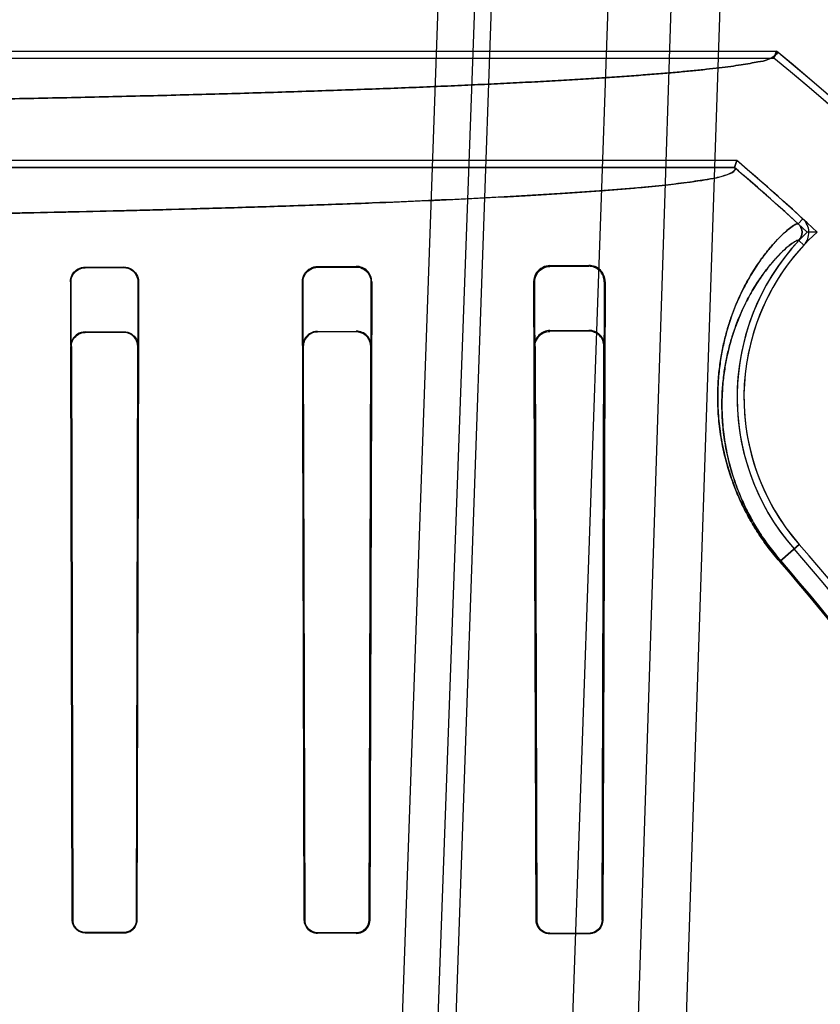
# Model space of a CAD drawing. Header units: millimetres. Extents: x 0 to 297, y 0 to 210.
# Tile 265 of 499: x 58.66 to 58.804, y 160.166 to 160.344. Entities that reach past the tile are written whole.
import ezdxf

# ---------------------------------------------------------------- set-up
doc = ezdxf.new("R2010")
doc.units = ezdxf.units.MM
doc.header["$LTSCALE"] = 16.335
doc.layers.get('0').update_dxf_attribs({"linetype": 'CONTINUOUS'})
for name, color, linetype in [('AXES_REF', 7, 'CONTINUOUS'), ('INTFCLR_1', 7, 'CONTINUOUS'), ('INTFCLR_144815', 7, 'CONTINUOUS'), ('INTFCLR_72935', 7, 'CONTINUOUS')]:
    doc.layers.add(name, color=color, linetype=linetype)

msp = doc.modelspace()

# ---------------------------------------------------------------- linework, layer by layer
at = {"color": 7, "linetype": 'Continuous'}
for radius in [6.787079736, 6.7865, 6.743039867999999]:
    msp.add_circle((57.4637306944, 154.7114647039), radius, dxfattribs=at)
msp.add_arc((57.4637306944, 154.7114647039), 6.72, 278.2771290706, 261.7228709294, dxfattribs=at)
at = {"layer": 'AXES_REF', "color": 9, "linetype": 'Continuous'}
msp.add_circle((57.4637306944, 154.7114647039), 6.191158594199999, dxfattribs=at)
at = {"layer": 'INTFCLR_1', "color": 6, "linetype": 'Continuous'}
for p, q in [((58.6178016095, 160.3379370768), (58.7963382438, 160.3379370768)), ((58.6479491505, 160.3367027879), (58.7958966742, 160.3367027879)), ((58.7958966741, 160.3367027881), (58.7963382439, 160.3379370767)), ((58.788738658, 160.3169242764), (58.2671141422, 160.3169242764)), ((58.7891923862, 160.3181585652), (58.6479491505, 160.3181585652)), ((58.7891923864, 160.3181585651), (58.788738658, 160.3169242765)), ((58.6714264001, 160.2989105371), (58.6784264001, 160.2989256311)), ((58.7134264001, 160.2990178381), (58.7204264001, 160.2990402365)), ((58.7134264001, 160.2988852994), (58.7204264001, 160.2989041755)), ((58.7554264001, 160.2991805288), (58.7624264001, 160.2992163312)), ((58.7554264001, 160.2990178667), (58.7624264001, 160.2990453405)), ((58.6714264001, 160.2987927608), (58.6784264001, 160.2988059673)), ((58.6687844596, 160.2962522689), (58.6690996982, 160.1808507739)), ((58.6691864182, 160.1808507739), (58.668899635, 160.2962522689)), ((58.6809756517, 160.2962522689), (58.6806828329, 160.1808507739)), ((58.6810944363, 160.2962522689), (58.68077105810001, 160.1808507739)), ((58.7110268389, 160.1808507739), (58.710682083, 160.2962522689)), ((58.71111882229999, 160.1808507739), (58.7108105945, 160.2962522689)), ((58.7230747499, 160.2962522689), (58.72275667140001, 160.1808507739)), ((58.7232099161, 160.2962522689), (58.7228509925, 160.1808507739)), ((58.75292770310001, 160.1808507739), (58.7525291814, 160.2962522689)), ((58.7530279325, 160.1808507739), (58.7526839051, 160.2962522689)), ((58.76521699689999, 160.2962522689), (58.76485551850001, 160.1808507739)), ((58.7653869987, 160.2962522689), (58.7649595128, 160.1808507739)), ((58.6784264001, 160.1786014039), (58.6714264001, 160.1786113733)), ((58.6714264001, 160.1785247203), (58.6784264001, 160.1785140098)), ((58.7204264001, 160.1785292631), (58.7134264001, 160.1785428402)), ((58.7204264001, 160.1784360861), (58.7134264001, 160.1784508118)), ((58.7624264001, 160.1784327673), (58.7554264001, 160.1784507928)), ((58.7624264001, 160.1783304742), (58.7554264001, 160.1783503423))]:
    msp.add_line(p, q, dxfattribs=at)
at = {"layer": 'INTFCLR_1', "color": 9, "linetype": 'Continuous'}
for p, q in [((58.80112398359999, 160.3076153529), (58.8002886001, 160.3067067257)), ((58.8013074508, 160.3028880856), (58.8004041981, 160.3037292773)), ((58.6714264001, 160.2989105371), (58.6714264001, 160.2987927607)), ((58.6784264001, 160.2988059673), (58.6784264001, 160.2989256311)), ((58.7134264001, 160.2990178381), (58.7134264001, 160.2988852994)), ((58.7204264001, 160.2989041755), (58.7204264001, 160.2990402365)), ((58.7554264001, 160.2991805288), (58.7554264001, 160.2990178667)), ((58.7624264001, 160.2990453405), (58.7624264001, 160.2992163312)), ((58.668899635, 160.2962522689), (58.6687844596, 160.2962522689)), ((58.6810944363, 160.2962522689), (58.6809756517, 160.2962522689)), ((58.7108105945, 160.2962522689), (58.710682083, 160.2962522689)), ((58.7232099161, 160.2962522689), (58.7230747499, 160.2962522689)), ((58.7526839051, 160.2962522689), (58.7525291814, 160.2962522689)), ((58.7653869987, 160.2962522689), (58.76521699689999, 160.2962522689)), ((58.800456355, 160.2487565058), (58.7969304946, 160.245673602)), ((58.6690996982, 160.1808507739), (58.6691864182, 160.1808507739)), ((58.6806828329, 160.1808507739), (58.68077105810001, 160.1808507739)), ((58.7110268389, 160.1808507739), (58.71111882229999, 160.1808507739)), ((58.72275667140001, 160.1808507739), (58.7228509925, 160.1808507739)), ((58.75292770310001, 160.1808507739), (58.7530279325, 160.1808507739)), ((58.76485551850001, 160.1808507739), (58.7649595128, 160.1808507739)), ((58.6714264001, 160.1786113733), (58.6714264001, 160.1785247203)), ((58.6784264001, 160.1785140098), (58.6784264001, 160.1786014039)), ((58.7134264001, 160.1785428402), (58.7134264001, 160.1784508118)), ((58.7204264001, 160.1784360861), (58.7204264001, 160.1785292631)), ((58.7554264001, 160.1784507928), (58.7554264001, 160.1783503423)), ((58.7624264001, 160.1783304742), (58.7624264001, 160.1784327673))]:
    msp.add_line(p, q, dxfattribs=at)
at = {"layer": 'INTFCLR_1', "color": 7, "linetype": 'Continuous'}
msp.add_lwpolyline([(58.6806828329, 160.1808507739), (58.6806805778, 160.1807537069), (58.6806741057, 160.1806563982), (58.6806633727, 160.1805590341), (58.68064836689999, 160.1804619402), (58.6806290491, 160.1803651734), (58.6806052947, 160.180268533), (58.6805770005, 160.1801721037), (58.6805441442, 160.1800762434), (58.6805066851, 160.1799811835)], dxfattribs=at)
at = {"layer": 'INTFCLR_1', "color": 6, "linetype": 'Continuous'}
for centre, radius, start, end in [((58.5279264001, 160.0104647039), 0.4221840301, 17.0652678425, 50.60049391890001), ((58.5279264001, 160.0104647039), 0.423418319, 17.0652676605, 50.6603330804), ((58.5279264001, 160.0104647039), 0.402418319, 47.4048527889, 49.6005727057), ((58.5279264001, 160.0104647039), 0.4036526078, 47.4048527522, 49.6650750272), ((58.7988673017, 160.3051605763), 0.0021001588, 317.0375132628, 47.408411), ((58.7988673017, 160.3051605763), 0.0033344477, 317.0375072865, 47.4075961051), ((58.8308717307, 160.2753507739), 0.0416366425, 137.0331414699, 221.1654492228), ((58.8308717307, 160.2753507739), 0.0404023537, 137.0330084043, 221.1654499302), ((58.7204355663, 160.2962658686), 0.0027743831, 359.7191412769, 90.18929881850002), ((58.7624422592, 160.2962715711), 0.0029448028, 359.6244413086, 90.3085648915), ((58.7624377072, 160.2962660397), 0.0027793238, 359.7161126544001, 90.2330963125), ((58.5279264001, 160.0104647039), 0.3607816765, 13.9313764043, 41.1654492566), ((58.5279264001, 160.0104647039), 0.3620159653, 13.9313762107, 41.1654491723)]:
    msp.add_arc(centre, radius, start, end, dxfattribs=at)
at = {"layer": 'INTFCLR_1', "color": 9, "linetype": 'Continuous'}
for radius, start, end in [(0.3573323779, 13.9313770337, 41.16544984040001), (0.3575673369, 13.9313763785, 41.1654492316)]:
    msp.add_arc((58.5279264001, 160.0104647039), radius, start, end, dxfattribs=at)
at = {"layer": 'INTFCLR_1', "color": 6, "linetype": 'Continuous'}
for points, knots in [([(58.7963382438, 160.3379370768), (58.7968145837, 160.3375466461), (58.7947087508, 160.3361576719), (58.7932945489, 160.3361058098), (58.79149961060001, 160.3357040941), (58.7898842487, 160.3354558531), (58.78801737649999, 160.3351830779), (58.7859327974, 160.3349202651), (58.7836218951, 160.3346568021), (58.7810898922, 160.3343964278), (58.7783379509, 160.334138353), (58.7753687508, 160.3338831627), (58.7721847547, 160.3336310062), (58.7687886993, 160.3333821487), (58.7651835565, 160.333136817), (58.7613723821, 160.3328952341), (58.7573585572, 160.3326576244), (58.75314544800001, 160.3324241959), (58.7487368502, 160.3321951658), (58.744136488, 160.331970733), (58.73934848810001, 160.3317511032), (58.73437687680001, 160.3315364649), (58.729226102, 160.331327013), (58.723900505, 160.3311229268), (58.7184048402, 160.3309243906), (58.7127437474, 160.330731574), (58.7069222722, 160.3305446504), (58.7009453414, 160.3303637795), (58.6948182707, 160.3301891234), (58.6885462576, 160.3300208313), (58.6821348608, 160.3298590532), (58.6755895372, 160.3297039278), (58.6689160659, 160.3295555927), (58.6621201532, 160.3294141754), (58.6552077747, 160.3292798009), (58.6481848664, 160.329152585), (58.641057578, 160.3290326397), (58.6338320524, 160.3289200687), (58.6265146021, 160.3288149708), (58.6191115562, 160.3287174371), (58.6141483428, 160.3286578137), (58.6116535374, 160.3286292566)], [0, 0, 0, 0, 0.0099543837, 0.0217396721, 0.0294471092, 0.0383666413, 0.0484955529, 0.05982853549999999, 0.072358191, 0.08607545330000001, 0.1009698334, 0.1170294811, 0.134241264, 0.15259115, 0.1720643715, 0.1926430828, 0.2143118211, 0.2370503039, 0.2608407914, 0.2856607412, 0.3114909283, 0.3383070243, 0.3660880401, 0.3948078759, 0.4244438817, 0.45496835, 0.4863569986, 0.518580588, 0.5516133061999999, 0.5854245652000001, 0.6199870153, 0.6552689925, 0.6912415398, 0.7278720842, 0.765130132, 0.8029823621, 0.8413968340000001, 0.8803395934, 0.9197774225, 0.9596756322, 1, 1, 1, 1]), ([(58.7887386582, 160.3169242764), (58.7894511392, 160.3163179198), (58.7859803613, 160.3150240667), (58.783700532, 160.314757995), (58.779850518, 160.3141225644), (58.7755374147, 160.3136598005), (58.77021830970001, 160.3131445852), (58.7640751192, 160.3126575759), (58.7569744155, 160.3121699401), (58.7490474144, 160.3116996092), (58.74031975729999, 160.3112457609), (58.730823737, 160.3108109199), (58.7205966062, 160.3103966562), (58.7096720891, 160.3100044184), (58.69809353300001, 160.3096357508), (58.6859025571, 160.3092920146), (58.6731524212, 160.3089746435), (58.6598833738, 160.3086845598), (58.6461390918, 160.3084227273), (58.6319726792, 160.3081901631), (58.6174436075, 160.3079877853), (58.60259929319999, 160.3078161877), (58.5874856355, 160.3076758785), (58.57215464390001, 160.3075673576), (58.55666467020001, 160.307491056), (58.5410782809, 160.3074472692), (58.5254606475, 160.3074361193), (58.5098668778, 160.30745755), (58.4943484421, 160.3075113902), (58.4789517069, 160.3075974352), (58.4637300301, 160.3077153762), (58.4487368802, 160.3078648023), (58.43403004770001, 160.3080451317), (58.4196670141, 160.3082556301), (58.405701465, 160.308495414), (58.3921769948, 160.3087636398), (58.3791455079, 160.3090592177), (58.366651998, 160.3093810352), (58.3547403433, 160.3097278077), (58.3434410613, 160.3100985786), (58.3328020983, 160.3104917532), (58.3228549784, 160.3109060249), (58.3136395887, 160.3113395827), (58.3051843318, 160.3117909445), (58.29752254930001, 160.3122582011), (58.29068624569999, 160.3127383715), (58.2847842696, 160.3132235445), (58.2799160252, 160.3136942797), (58.2760963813, 160.3141440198), (58.2732852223, 160.3145271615), (58.2710897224, 160.3149290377), (58.269342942, 160.3152291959), (58.2663705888, 160.3162914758), (58.267114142, 160.3169242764)], [0, 0, 0, 0, 0.005364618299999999, 0.0105103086, 0.0174735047, 0.0261349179, 0.0359631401, 0.0479194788, 0.0615367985, 0.0767520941, 0.0934596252, 0.1116466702, 0.1312601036, 0.1521500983, 0.1743285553, 0.197685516, 0.2220813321, 0.2474609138, 0.273788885, 0.3009058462, 0.3287025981, 0.3571072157, 0.3860294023, 0.4153686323, 0.4450179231, 0.4748505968, 0.5047419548, 0.5345700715, 0.5642659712, 0.5937258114, 0.6228569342, 0.6515502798, 0.6797013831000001, 0.707192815, 0.7339173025, 0.7597921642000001, 0.7847578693, 0.8086595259, 0.8314541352, 0.8530886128, 0.8734848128, 0.8924998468, 0.9101750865, 0.9263842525, 0.9410518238, 0.9541875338, 0.9656850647, 0.9749912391, 0.9822753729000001, 0.9876216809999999, 0.9915377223, 0.9944014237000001, 1, 1, 1, 1]), ([(58.6687844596, 160.2962522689), (58.6687824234, 160.2967550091), (58.66915434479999, 160.298130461), (58.670584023, 160.2989087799), (58.6714264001, 160.2989105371)], [0, 0, 0, 0, 0.3737533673, 1, 1, 1, 1]), ([(58.6784264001, 160.2989256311), (58.6788950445, 160.2989266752), (58.6802724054, 160.2985858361), (58.6810981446, 160.2971362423), (58.6810944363, 160.2962522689)], [0, 0, 0, 0, 0.3464706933, 1, 1, 1, 1]), ([(58.710682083, 160.2962522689), (58.7106796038, 160.2967918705), (58.71108248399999, 160.2982257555), (58.7125663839, 160.2990151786), (58.7134264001, 160.2990178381)], [0, 0, 0, 0, 0.3855363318, 1, 1, 1, 1]), ([(58.7108105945, 160.2962522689), (58.71080864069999, 160.2967496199), (58.71117647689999, 160.29811146), (58.7125917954, 160.2988831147), (58.7134264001, 160.2988852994)], [0, 0, 0, 0, 0.3734000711, 1, 1, 1, 1]), ([(58.7204264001, 160.2989041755), (58.72091660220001, 160.2989055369), (58.7222895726, 160.2985433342), (58.7230782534, 160.29710672), (58.7230747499, 160.2962522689)], [0, 0, 0, 0, 0.36455545, 1, 1, 1, 1]), ([(58.7526839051, 160.2962522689), (58.7526813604, 160.2968078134), (58.7531004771, 160.2982447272), (58.7545817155, 160.2990146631), (58.7554264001, 160.2990178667)], [0, 0, 0, 0, 0.3967533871, 1, 1, 1, 1]), ([(58.668899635, 160.2962522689), (58.6688979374, 160.2967275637), (58.6692487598, 160.2980411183), (58.6706161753, 160.2987912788), (58.6714264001, 160.2987927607)], [0, 0, 0, 0, 0.3697308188, 1, 1, 1, 1]), ([(58.6784264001, 160.2988059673), (58.6789031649, 160.2988068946), (58.6802256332, 160.2984525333), (58.68097865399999, 160.2970703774), (58.6809756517, 160.2962522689)], [0, 0, 0, 0, 0.3681930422, 1, 1, 1, 1]), ([(58.6714264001, 160.1785247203), (58.6708915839, 160.1785255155), (58.6696671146, 160.1789558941), (58.6691008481, 160.1801999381), (58.6690996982, 160.1808507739)], [0, 0, 0, 0, 0.4510733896, 1, 1, 1, 1]), ([(58.6714264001, 160.1786113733), (58.67091196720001, 160.1786120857), (58.6697331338, 160.1790258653), (58.66918745, 160.1802237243), (58.6691864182, 160.1808507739)], [0, 0, 0, 0, 0.450670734, 1, 1, 1, 1]), ([(58.68077105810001, 160.1808507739), (58.6807702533, 160.1804036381), (58.6804319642, 160.1791903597), (58.6791673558, 160.1785128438), (58.6784264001, 160.1785140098)], [0, 0, 0, 0, 0.3763480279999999, 1, 1, 1, 1]), ([(58.7110268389, 160.1808507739), (58.7110277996, 160.1803405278), (58.7114273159, 160.179086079), (58.7127154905, 160.1784522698), (58.7134264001, 160.1784508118)], [0, 0, 0, 0, 0.417838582, 1, 1, 1, 1]), ([(58.7134264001, 160.1785428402), (58.71288377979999, 160.1785438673), (58.7116670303, 160.1789845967), (58.7111199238, 160.1802169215), (58.71111882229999, 160.1808507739)], [0, 0, 0, 0, 0.4612265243, 1, 1, 1, 1]), ([(58.72275667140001, 160.1808507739), (58.7227556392, 160.1802703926), (58.7222723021, 160.1790372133), (58.7210327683, 160.1785280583), (58.7204264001, 160.1785292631)], [0, 0, 0, 0, 0.4890511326, 1, 1, 1, 1]), ([(58.7228509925, 160.1808507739), (58.722850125, 160.1804024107), (58.7225139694, 160.17915132), (58.7212050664, 160.1784344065), (58.7204264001, 160.1784360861)], [0, 0, 0, 0, 0.3654053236, 1, 1, 1, 1]), ([(58.7554264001, 160.1783503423), (58.7549802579, 160.1783515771), (58.7536928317, 160.1786822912), (58.7529293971, 160.1800315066), (58.75292770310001, 160.1808507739)], [0, 0, 0, 0, 0.3525678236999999, 1, 1, 1, 1]), ([(58.7554264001, 160.1784507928), (58.7548959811, 160.178452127), (58.7536380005, 160.1788738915), (58.7530292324, 160.1801593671), (58.7530279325, 160.1808507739)], [0, 0, 0, 0, 0.4341203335, 1, 1, 1, 1]), ([(58.7649595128, 160.1808507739), (58.7649585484, 160.180402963), (58.7646270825, 160.179101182), (58.76325807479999, 160.1783280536), (58.7624264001, 160.1783304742)], [0, 0, 0, 0, 0.3499924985, 1, 1, 1, 1])]:
    msp.add_open_spline(points, degree=3, knots=knots, dxfattribs=at)
at = {"layer": 'INTFCLR_1', "color": 9, "linetype": 'Continuous'}
for points, knots in [([(58.7969304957, 160.2456736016), (58.7962086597, 160.2464991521), (58.7948442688, 160.2481786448), (58.7933033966, 160.2503795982), (58.7921929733, 160.2521574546), (58.7911939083, 160.2538853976), (58.79010284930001, 160.2560043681), (58.7890037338, 160.2585096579), (58.78784534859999, 160.2616363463), (58.7869924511, 160.2646673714), (58.7864097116, 160.2675676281), (58.78601053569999, 160.2701765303), (58.7857431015, 160.2732208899), (58.7857162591, 160.276641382), (58.785890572, 160.2793020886), (58.78612538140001, 160.2812933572), (58.7864029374, 160.2831281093), (58.7868317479, 160.2852803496), (58.78746317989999, 160.2876948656), (58.7883800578, 160.2905446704), (58.7896537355, 160.2936708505), (58.7913365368, 160.2969046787), (58.79301937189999, 160.2995698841), (58.7946284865, 160.3017358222), (58.7961112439, 160.3034653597), (58.7976331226, 160.3050181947), (58.79893941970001, 160.3061215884), (58.7998388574, 160.3066836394), (58.8002148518, 160.3067745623), (58.8002885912, 160.3067067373)], [0, 0, 0, 0, 0.04809504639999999, 0.09480444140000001, 0.1177327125, 0.1400101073, 0.1823284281, 0.2221844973, 0.2599202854, 0.3285029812, 0.3599833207, 0.3896225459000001, 0.444218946, 0.4938451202, 0.5395034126, 0.5610557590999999, 0.5817683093, 0.620874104, 0.6572382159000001, 0.691163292, 0.7521164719, 0.8050229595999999, 0.8508547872, 0.8901840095, 0.9233355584, 0.9504662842, 0.9862062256, 0.9956059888, 1, 1, 1, 1]), ([(58.7971073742, 160.2458282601), (58.7964214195, 160.2466127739), (58.79512495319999, 160.248208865), (58.7936610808, 160.2503006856), (58.7926063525, 160.2519904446), (58.79165755, 160.2536327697), (58.7906216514, 160.2556467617), (58.7895785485, 160.2580279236), (58.7884798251, 160.260999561), (58.787671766, 160.26388015), (58.7871207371, 160.2666362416), (58.7867441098, 160.2691151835), (58.7864934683, 160.2720075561), (58.78647236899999, 160.275256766), (58.78664178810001, 160.277783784), (58.78686793, 160.2796746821), (58.7871345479, 160.2814166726), (58.78754555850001, 160.2834597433), (58.7881497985, 160.2857512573), (58.7890262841, 160.2884550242), (58.79024273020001, 160.2914197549), (58.7918488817, 160.2944846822), (58.7934544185, 160.2970086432), (58.7949895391, 160.2990579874), (58.7964038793, 160.3006920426), (58.7978578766, 160.302158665), (58.799103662, 160.303193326), (58.7999723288, 160.3037219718), (58.8003328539, 160.3037956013), (58.8004041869, 160.3037292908)], [0, 0, 0, 0, 0.04811611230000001, 0.09484560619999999, 0.1177835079, 0.1400700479, 0.1824050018, 0.2222756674, 0.2600241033, 0.3286261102, 0.3601135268, 0.3897582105, 0.4443611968, 0.4939890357, 0.5396447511, 0.5611944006, 0.5819033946, 0.6209997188, 0.6573516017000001, 0.6912620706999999, 0.7521804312, 0.8050471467, 0.8508368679, 0.8901243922, 0.9232376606, 0.9503374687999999, 0.9860740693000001, 0.9955031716, 1, 1, 1, 1])]:
    msp.add_open_spline(points, degree=3, knots=knots, dxfattribs=at)
at = {"layer": 'INTFCLR_1', "color": 7, "linetype": 'Continuous'}
for points, knots in [([(58.752529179, 160.2962522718), (58.75251977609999, 160.296851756), (58.7529842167, 160.2983729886), (58.75454424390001, 160.2991812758), (58.7554263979, 160.2991805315)], [0, 0, 0, 0, 0.4046385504, 1, 1, 1, 1]), ([(58.7554264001, 160.2991805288), (58.754975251, 160.2991782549), (58.754019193, 160.2989487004), (58.7532815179, 160.2982835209), (58.75301004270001, 160.2978718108)], [0, 0, 0, 0, 0.4777603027, 1, 1, 1, 1]), ([(58.68068283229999, 160.1808507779), (58.680682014, 160.1802770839), (58.6802004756, 160.1790817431), (58.6790022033, 160.17859832), (58.6784263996, 160.1786014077)], [0, 0, 0, 0, 0.4990790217, 1, 1, 1, 1]), ([(58.7648555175, 160.1808507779), (58.7648548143, 160.1802627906), (58.76436924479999, 160.1789822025), (58.7630748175, 160.1784282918), (58.762426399, 160.1784327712)], [0, 0, 0, 0, 0.4755559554, 1, 1, 1, 1])]:
    msp.add_open_spline(points, degree=3, knots=knots, dxfattribs=at)
for points in [[(58.75301004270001, 160.2978718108), (58.7527000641, 160.2974016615), (58.7525259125, 160.2968153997), (58.7525291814, 160.2962522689)], [(58.6805066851, 160.1799811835), (58.6802840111, 160.1794516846), (58.67985644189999, 160.178767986), (58.6792820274, 160.1787688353)], [(58.76485551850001, 160.1808507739), (58.7648545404, 160.1803493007), (58.7647474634, 160.1797688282), (58.7643856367, 160.1794216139)], [(58.7641102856, 160.1791074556), (58.7637748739, 160.1787855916), (58.7633335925, 160.1784710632), (58.7628687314, 160.1784723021)]]:
    msp.add_open_spline(points, degree=3, dxfattribs=at)
at = {"layer": 'INTFCLR_144815', "color": 9, "linetype": 'Continuous'}
for p, q in [((58.7230785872, 160.003166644), (58.74240222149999, 160.5483959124)), ((58.7491166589, 160.5483959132), (58.72933492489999, 160.0022726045)), ((58.7342915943, 160.0434175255), (58.7519264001, 160.5483959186)), ((58.7729264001, 160.5483959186), (58.7554636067, 160.0483431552)), ((58.7676431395, 160.0454647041), (58.78384850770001, 160.5483959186)), ((58.7763940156, 160.0524036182), (58.7928780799, 160.5483959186))]:
    msp.add_line(p, q, dxfattribs=at)
at = {"layer": 'INTFCLR_72935', "color": 6, "linetype": 'Continuous'}
for p, q in [((58.6178016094, 160.3379370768), (58.7963382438, 160.3379370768)), ((58.62114290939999, 160.3367027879), (58.7958966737, 160.3367027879)), ((58.7963382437, 160.3379370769), (58.7958966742, 160.336702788)), ((58.267114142, 160.3169242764), (58.7887386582, 160.3169242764)), ((58.7891923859, 160.3181585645), (58.62114290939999, 160.3181585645)), ((58.7887386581, 160.3169242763), (58.7891923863, 160.3181585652)), ((58.6714264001, 160.2871889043), (58.6784264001, 160.2872031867)), ((58.6784264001, 160.2870892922), (58.6714264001, 160.2870766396)), ((58.7134264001, 160.2872897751), (58.7204264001, 160.2873106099)), ((58.7204264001, 160.2871828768), (58.7134264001, 160.2871649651)), ((58.7554264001, 160.2874386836), (58.7624264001, 160.2874704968)), ((58.7624264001, 160.2873153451), (58.7554264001, 160.2872898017)), ((58.6690996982, 160.1808507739), (58.6688295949, 160.2845772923)), ((58.6689396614, 160.2845772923), (58.6691864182, 160.1808507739)), ((58.6806828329, 160.1808507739), (58.6809345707, 160.2845772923)), ((58.6810477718, 160.2845772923), (58.68077105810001, 160.1808507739)), ((58.7107329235, 160.2845772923), (58.7110268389, 160.1808507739)), ((58.7108544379, 160.2845772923), (58.71111882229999, 160.1808507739)), ((58.72275667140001, 160.1808507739), (58.7230290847, 160.2845772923)), ((58.7231561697, 160.2845772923), (58.7228509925, 160.1808507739)), ((58.7525917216, 160.2845772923), (58.75292770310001, 160.1808507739)), ((58.75273459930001, 160.2845772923), (58.7530279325, 160.1808507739)), ((58.76485551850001, 160.1808507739), (58.7651627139, 160.2845772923)), ((58.7649595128, 160.1808507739), (58.7653172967, 160.2845772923)), ((58.6714264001, 160.1786113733), (58.6784264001, 160.1786014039)), ((58.6784264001, 160.1785140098), (58.6714264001, 160.1785247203)), ((58.7134264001, 160.1785428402), (58.7204264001, 160.1785292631)), ((58.7204264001, 160.1784360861), (58.7134264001, 160.1784508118)), ((58.7554264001, 160.1784507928), (58.7624264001, 160.1784327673)), ((58.7624264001, 160.1783304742), (58.7554264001, 160.1783503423))]:
    msp.add_line(p, q, dxfattribs=at)
at = {"layer": 'INTFCLR_72935', "color": 9, "linetype": 'Continuous'}
for p, q in [((58.6714264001, 160.2870766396), (58.6714264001, 160.2871889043)), ((58.6784264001, 160.2872031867), (58.6784264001, 160.2870892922)), ((58.7134264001, 160.2871649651), (58.7134264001, 160.2872897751)), ((58.7204264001, 160.2873106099), (58.7204264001, 160.2871828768)), ((58.7554264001, 160.2872898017), (58.7554264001, 160.2874386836)), ((58.7624264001, 160.2874704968), (58.7624264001, 160.2873153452)), ((58.6688295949, 160.2845772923), (58.6689396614, 160.2845772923)), ((58.6809345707, 160.2845772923), (58.6810477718, 160.2845772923)), ((58.7107329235, 160.2845772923), (58.7108544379, 160.2845772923)), ((58.7230290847, 160.2845772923), (58.7231561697, 160.2845772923)), ((58.7525917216, 160.2845772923), (58.75273459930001, 160.2845772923)), ((58.7651627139, 160.2845772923), (58.7653172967, 160.2845772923)), ((58.7969304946, 160.245673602), (58.8004563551, 160.2487565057)), ((58.6691864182, 160.1808507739), (58.6690996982, 160.1808507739)), ((58.68077105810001, 160.1808507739), (58.6806828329, 160.1808507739)), ((58.71111882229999, 160.1808507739), (58.7110268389, 160.1808507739)), ((58.7228509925, 160.1808507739), (58.72275667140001, 160.1808507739)), ((58.7530279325, 160.1808507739), (58.75292770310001, 160.1808507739)), ((58.7649595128, 160.1808507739), (58.76485551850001, 160.1808507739)), ((58.6714264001, 160.1785247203), (58.6714264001, 160.1786113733)), ((58.6784264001, 160.1786014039), (58.6784264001, 160.1785140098)), ((58.7134264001, 160.1784508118), (58.7134264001, 160.1785428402)), ((58.7204264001, 160.1785292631), (58.7204264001, 160.1784360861)), ((58.7554264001, 160.1783503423), (58.7554264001, 160.1784507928)), ((58.7624264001, 160.1784327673), (58.7624264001, 160.1783304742))]:
    msp.add_line(p, q, dxfattribs=at)
at = {"layer": 'INTFCLR_72935', "color": 7, "linetype": 'Continuous'}
msp.add_lwpolyline([(58.7204264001, 160.1785292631), (58.7205263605, 160.1785312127), (58.7206268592, 160.1785375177), (58.7207277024, 160.178548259), (58.720828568, 160.178563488), (58.7209293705, 160.1785832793), (58.721030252, 160.1786077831), (58.72113109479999, 160.1786371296), (58.7212315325, 160.1786713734), (58.7213313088, 160.1787105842)], dxfattribs=at)
at = {"layer": 'INTFCLR_72935', "color": 6, "linetype": 'Continuous'}
for centre, radius, start, end in [((58.5279264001, 160.0104647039), 0.4221840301, 16.8593289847, 50.60049391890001), ((58.5279264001, 160.0104647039), 0.423418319, 16.9140743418, 50.66033312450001), ((58.5279264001, 160.0104647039), 0.402418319, 47.0962659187, 49.6005726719), ((58.5279264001, 160.0104647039), 0.4036526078, 46.9088038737, 49.6650750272), ((58.8308717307, 160.2753507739), 0.0416366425, 134.1308575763, 221.1654492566), ((58.8308717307, 160.2753507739), 0.0404023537, 132.2886715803, 221.1654499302), ((58.8029782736, 160.203262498), 0.1019789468, 89.6021715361, 90.6169757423), ((58.7204347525, 160.2845891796), 0.0027214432, 359.7497301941, 90.1758468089), ((58.7554389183, 160.2845914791), 0.002847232, 90.2519084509, 180.2854871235), ((58.7624400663, 160.2845932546), 0.0028772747, 359.6821367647, 90.27213851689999), ((58.7624366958, 160.28458932), 0.0027260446, 359.747201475, 90.21639523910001), ((58.5279264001, 160.0104647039), 0.3607816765, 13.931376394, 41.16544924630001), ((58.5279264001, 160.0104647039), 0.3620159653, 13.9313762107, 41.1654491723)]:
    msp.add_arc(centre, radius, start, end, dxfattribs=at)
at = {"layer": 'INTFCLR_72935', "color": 9, "linetype": 'Continuous'}
for radius, start, end in [(0.3573323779, 13.9313770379, 41.16544983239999), (0.3575673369, 13.931376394, 41.16544924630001)]:
    msp.add_arc((58.5279264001, 160.0104647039), radius, start, end, dxfattribs=at)
at = {"layer": 'INTFCLR_72935', "color": 6, "linetype": 'Continuous'}
for points, knots in [([(58.6116535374, 160.3286292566), (58.61414834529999, 160.3286578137), (58.61911156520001, 160.3287174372), (58.6265146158, 160.328814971), (58.6338320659, 160.3289200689), (58.6410575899, 160.3290326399), (58.6481848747, 160.3291525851), (58.65520778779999, 160.3292798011), (58.6621201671, 160.3294141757), (58.6689160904, 160.3295555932), (58.6755895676, 160.3297039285), (58.6821349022, 160.3298590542), (58.68854630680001, 160.3300208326), (58.6948183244, 160.3301891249), (58.7009453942, 160.3303637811), (58.706922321, 160.3305446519), (58.7127437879, 160.3307315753), (58.7184048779, 160.3309243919), (58.72390053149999, 160.3311229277), (58.72922613, 160.3313270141), (58.7343768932, 160.3315364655), (58.7393485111, 160.3317511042), (58.7441365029, 160.3319707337), (58.7487368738, 160.332195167), (58.7531454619, 160.3324241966), (58.7573585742, 160.3326576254), (58.7613723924, 160.3328952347), (58.7651835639, 160.3331368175), (58.76878870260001, 160.333382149), (58.7721847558, 160.3336310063), (58.7753687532, 160.3338831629), (58.7783379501, 160.334138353), (58.78108988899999, 160.3343964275), (58.7836218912, 160.3346568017), (58.7859327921, 160.3349202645), (58.7880173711, 160.3351830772), (58.7898842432, 160.3354558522), (58.7914996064, 160.3357040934), (58.7932945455, 160.336105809), (58.7947087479, 160.3361576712), (58.7968145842, 160.3375466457), (58.7963382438, 160.3379370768)], [0, 0, 0, 0, 0.0403244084, 0.08022268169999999, 0.1196604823, 0.158603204, 0.1970177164, 0.2348698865, 0.2721280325, 0.3087585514, 0.3447311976, 0.3800131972, 0.4145757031, 0.4483870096, 0.4814196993, 0.5136432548, 0.5450319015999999, 0.5755562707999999, 0.6051923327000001, 0.6339120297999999, 0.6616931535, 0.6885090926, 0.7143394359, 0.7391592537, 0.7629498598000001, 0.7856881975, 0.8073570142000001, 0.8279356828, 0.8474088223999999, 0.8657587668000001, 0.8829705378, 0.8990301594, 0.9139245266, 0.9276417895, 0.9401714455, 0.951504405, 0.9616333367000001, 0.9705528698, 0.9782603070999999, 0.9900456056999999, 1, 1, 1, 1]), ([(58.267114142, 160.3169242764), (58.2664016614, 160.3163179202), (58.2698724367, 160.3150240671), (58.2721522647, 160.3147579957), (58.2760022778, 160.3141225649), (58.2803153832, 160.3136598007), (58.2856344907, 160.3131445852), (58.2917776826, 160.3126575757), (58.2988783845, 160.3121699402), (58.3068053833, 160.3116996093), (58.31553303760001, 160.3112457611), (58.3250290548, 160.3108109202), (58.33525618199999, 160.3103966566), (58.3461806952, 160.3100044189), (58.3577592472, 160.3096357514), (58.3699502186, 160.3092920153), (58.3827003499, 160.3089746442), (58.3959693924, 160.3086845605), (58.4097136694, 160.3084227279), (58.4238800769, 160.3081901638), (58.4384091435, 160.3079877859), (58.4532534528, 160.3078161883), (58.4683671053, 160.307675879), (58.4836980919, 160.307567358), (58.4991880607, 160.3074910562), (58.5147744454, 160.3074472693), (58.5303920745, 160.3074361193), (58.5459858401, 160.3074575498), (58.5615042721, 160.3075113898), (58.57690100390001, 160.3075974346), (58.5921226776, 160.3077153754), (58.6071158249, 160.3078648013), (58.6218226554, 160.3080451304), (58.6361856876, 160.3082556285), (58.6501512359, 160.3084954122), (58.6636757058, 160.3087636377), (58.6767071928, 160.3090592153), (58.68920070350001, 160.3093810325), (58.70111235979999, 160.3097278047), (58.7124116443, 160.3100985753), (58.7230506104, 160.3104917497), (58.73299773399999, 160.310906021), (58.7422131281, 160.3113395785), (58.7506683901, 160.31179094), (58.7583301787, 160.3122581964), (58.7651664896, 160.3127383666), (58.7710684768, 160.3132235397), (58.7759367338, 160.3136942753), (58.7797563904, 160.3141440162), (58.7825675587, 160.3145271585), (58.7847630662, 160.3149290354), (58.78650985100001, 160.3152291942), (58.7894822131, 160.3162914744), (58.7887386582, 160.3169242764)], [0, 0, 0, 0, 0.005364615, 0.0105103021, 0.0174734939, 0.0261349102, 0.035963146, 0.0479194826, 0.0615367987, 0.0767520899, 0.0934596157, 0.1116466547, 0.1312600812, 0.1521500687, 0.1743285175, 0.1976854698, 0.2220812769, 0.2474608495, 0.2737888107, 0.3009057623, 0.3287025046, 0.3571071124, 0.3860292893, 0.4153685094, 0.445017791, 0.474850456, 0.5047418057, 0.5345699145, 0.5642658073, 0.5937256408, 0.6228567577, 0.6515500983, 0.6797011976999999, 0.7071926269, 0.7339171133, 0.7597919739, 0.7847576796, 0.8086593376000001, 0.8314539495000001, 0.8530884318, 0.8734846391, 0.8924996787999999, 0.9101749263, 0.9263841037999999, 0.941051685, 0.9541874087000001, 0.965684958, 0.9749911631, 0.9822753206, 0.9876216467, 0.9915377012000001, 0.9944014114, 1, 1, 1, 1]), ([(58.80028860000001, 160.3067067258), (58.8006843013, 160.3063429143), (58.8012040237, 160.3052519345), (58.8007710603, 160.3041231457), (58.8004041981, 160.3037292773)], [0, 0, 0, 0, 0.4996622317, 1, 1, 1, 1]), ([(58.6714264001, 160.2871889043), (58.6709516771, 160.2871879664), (58.669606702, 160.2868335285), (58.6688264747, 160.2854226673), (58.6688295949, 160.2845772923)], [0, 0, 0, 0, 0.3596107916, 1, 1, 1, 1]), ([(58.6689396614, 160.2845772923), (58.6689381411, 160.2850392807), (58.6692780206, 160.2863303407), (58.67062398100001, 160.2870752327), (58.6714264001, 160.2870766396)], [0, 0, 0, 0, 0.3653802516, 1, 1, 1, 1]), ([(58.6784264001, 160.2872031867), (58.6788978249, 160.2872041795), (58.6802534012, 160.286858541), (58.6810510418, 160.2854356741), (58.6810477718, 160.2845772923)], [0, 0, 0, 0, 0.3545051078, 1, 1, 1, 1]), ([(58.6809345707, 160.2845772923), (58.6809361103, 160.2850336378), (58.6806020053, 160.2863321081), (58.6792427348, 160.2870908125), (58.6784264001, 160.2870892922)], [0, 0, 0, 0, 0.358571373, 1, 1, 1, 1]), ([(58.7134264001, 160.2872897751), (58.7129223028, 160.287288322), (58.71152415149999, 160.2869080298), (58.7107293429, 160.2854443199), (58.7107329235, 160.2845772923)], [0, 0, 0, 0, 0.3676513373, 1, 1, 1, 1]), ([(58.7230290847, 160.2845772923), (58.7230307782, 160.2850310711), (58.7227035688, 160.2863738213), (58.7212911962, 160.2871851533), (58.7204264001, 160.2871828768)], [0, 0, 0, 0, 0.3441441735, 1, 1, 1, 1]), ([(58.75273459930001, 160.2845772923), (58.7527325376, 160.2850778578), (58.753099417, 160.2864772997), (58.7545566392, 160.2872867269), (58.7554264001, 160.2872898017)], [0, 0, 0, 0, 0.3652897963, 1, 1, 1, 1]), ([(58.6714264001, 160.1785247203), (58.6708880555, 160.1785255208), (58.6696629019, 160.178959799), (58.6691008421, 160.1802033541), (58.6690996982, 160.1808507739)], [0, 0, 0, 0, 0.4540062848, 1, 1, 1, 1]), ([(58.6691864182, 160.1808507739), (58.669187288, 160.1803221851), (58.6696170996, 160.1791407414), (58.6708130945, 160.1786122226), (58.6714264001, 160.1786113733)], [0, 0, 0, 0, 0.4629052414, 1, 1, 1, 1]), ([(58.6806828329, 160.1808507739), (58.6806818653, 160.1802720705), (58.6801946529, 160.1790747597), (58.6789971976, 160.1786005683), (58.6784264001, 160.1786014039)], [0, 0, 0, 0, 0.5034389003, 1, 1, 1, 1]), ([(58.6784264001, 160.1785140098), (58.6789439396, 160.1785131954), (58.6801736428, 160.1789207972), (58.6807698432, 160.1801757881), (58.68077105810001, 160.1808507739)], [0, 0, 0, 0, 0.433986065, 1, 1, 1, 1]), ([(58.7134264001, 160.1784508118), (58.7129081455, 160.1784518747), (58.7116521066, 160.1788601), (58.7110281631, 160.1801474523), (58.7110268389, 160.1808507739)], [0, 0, 0, 0, 0.4242508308, 1, 1, 1, 1]), ([(58.71111882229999, 160.1808507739), (58.7111197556, 160.1803136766), (58.71155414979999, 160.1790979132), (58.7127871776, 160.1785440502), (58.7134264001, 160.1785428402)], [0, 0, 0, 0, 0.4565911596, 1, 1, 1, 1]), ([(58.7204264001, 160.1784360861), (58.7209250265, 160.1784350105), (58.7221887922, 160.1788170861), (58.7228495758, 160.1801185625), (58.7228509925, 160.1808507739)], [0, 0, 0, 0, 0.4051114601, 1, 1, 1, 1]), ([(58.7554264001, 160.1783503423), (58.7548691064, 160.1783518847), (58.7535577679, 160.1787965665), (58.7529291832, 160.1801349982), (58.75292770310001, 160.1808507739)], [0, 0, 0, 0, 0.43775636, 1, 1, 1, 1]), ([(58.7530279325, 160.1808507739), (58.7530288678, 160.1803532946), (58.7534148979, 160.1791018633), (58.7547037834, 160.1784526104), (58.7554264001, 160.1784507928)], [0, 0, 0, 0, 0.407737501, 1, 1, 1, 1]), ([(58.76485551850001, 160.1808507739), (58.7648545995, 160.1803779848), (58.7644940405, 160.1791194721), (58.76318463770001, 160.1784307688), (58.7624264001, 160.1784327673)], [0, 0, 0, 0, 0.3840604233, 1, 1, 1, 1]), ([(58.7649595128, 160.1808507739), (58.76495821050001, 160.1802460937), (58.7644620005, 160.1789112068), (58.7631106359, 160.1783284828), (58.7624264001, 160.1783304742)], [0, 0, 0, 0, 0.4691381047, 1, 1, 1, 1])]:
    msp.add_open_spline(points, degree=3, knots=knots, dxfattribs=at)
at = {"layer": 'INTFCLR_72935', "color": 9, "linetype": 'Continuous'}
for points, knots in [([(58.80028859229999, 160.3067067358), (58.8002156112, 160.3067738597), (58.7998448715, 160.306685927), (58.7989566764, 160.3061342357), (58.79766529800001, 160.3050471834), (58.7961514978, 160.3035093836), (58.7946645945, 160.3017814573), (58.7930465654, 160.2996102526), (58.7913569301, 160.2969404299), (58.7896748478, 160.2937152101), (58.78809362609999, 160.2898490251), (58.787009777, 160.2861429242), (58.786425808, 160.2832550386), (58.7861434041, 160.2814258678), (58.7859023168, 160.2794334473), (58.78571983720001, 160.276767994), (58.7857372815, 160.2733398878), (58.7859974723, 160.270288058), (58.7863911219, 160.267672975), (58.7869669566, 160.2647720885), (58.7878113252, 160.2617434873), (58.7888026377, 160.2590464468), (58.789488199, 160.2574052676), (58.790270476, 160.2556822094), (58.7911595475, 160.253948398), (58.79216111, 160.2522104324), (58.7932767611, 160.2504189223), (58.79482800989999, 160.2481990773), (58.7962038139, 160.2465046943), (58.7969304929, 160.2456736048)], [0, 0, 0, 0, 0.0043487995, 0.0136035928, 0.04878972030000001, 0.0757239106, 0.1088987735, 0.1484675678, 0.1944556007, 0.2472995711, 0.3078051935, 0.3773692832, 0.41627962, 0.4369550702, 0.4585302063, 0.5042876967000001, 0.5540248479, 0.6087443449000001, 0.6384498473, 0.6699745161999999, 0.7384164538, 0.776051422, 0.7959419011, 0.8164110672, 0.8590356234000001, 0.8813281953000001, 0.9043733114, 0.9515813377, 1, 1, 1, 1]), ([(58.8004041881, 160.3037292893), (58.80033357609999, 160.3037949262), (58.7999780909, 160.3037239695), (58.7991202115, 160.3032052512), (58.7978886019, 160.3021859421), (58.796442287, 160.3007336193), (58.7950239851, 160.2991011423), (58.7934803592, 160.2970468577), (58.7918683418, 160.2945185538), (58.7902628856, 160.2914618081), (58.7887526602, 160.2877951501), (58.78771612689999, 160.2842783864), (58.7870630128, 160.2810793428), (58.7866792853, 160.2783186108), (58.7865460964, 160.2763782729), (58.786513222, 160.2753507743)], [0, 0, 0, 0, 0.0087997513, 0.0271539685, 0.09670745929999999, 0.1498923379, 0.2153989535, 0.2935382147, 0.3843669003, 0.4887538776, 0.608297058, 0.7457629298, 0.8226646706, 0.9061646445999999, 1, 1, 1, 1]), ([(58.786513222, 160.2753507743), (58.7864799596, 160.2743111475), (58.7864911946, 160.2720835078), (58.7867318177, 160.2692211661), (58.7871031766, 160.2667363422), (58.7876476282, 160.2639796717), (58.7884475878, 160.2611013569), (58.78954052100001, 160.2581217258), (58.790584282, 160.2557241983), (58.7916249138, 160.253692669), (58.7925760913, 160.2520407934), (58.7936357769, 160.2503380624), (58.795109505, 160.2482282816), (58.7964168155, 160.2466180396), (58.7971073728, 160.2458282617)], [0, 0, 0, 0, 0.0971929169, 0.2079428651, 0.2680693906, 0.3318806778, 0.4704266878, 0.5466146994, 0.6283116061, 0.7146055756, 0.7597379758, 0.8063943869, 0.9019712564, 1, 1, 1, 1])]:
    msp.add_open_spline(points, degree=3, knots=knots, dxfattribs=at)
at = {"layer": 'INTFCLR_72935', "color": 7, "linetype": 'Continuous'}
for points, knots in [([(58.7134263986, 160.2871649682), (58.7128209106, 160.2871693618), (58.7114624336, 160.2866660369), (58.7108470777, 160.2852875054), (58.7108544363, 160.2845772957)], [0, 0, 0, 0, 0.4601961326, 1, 1, 1, 1]), ([(58.7204263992, 160.1785292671), (58.721017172, 160.178527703), (58.7222524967, 160.1790190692), (58.7227586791, 160.1802547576), (58.72275667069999, 160.1808507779)], [0, 0, 0, 0, 0.4977886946, 1, 1, 1, 1])]:
    msp.add_open_spline(points, degree=3, knots=knots, dxfattribs=at)
for points in [[(58.7134264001, 160.2871649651), (58.7128934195, 160.2871636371), (58.7122714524, 160.2870547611), (58.7119075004, 160.2866653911)], [(58.7115492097, 160.2863472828), (58.7112112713, 160.2859857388), (58.7108887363, 160.2855115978), (58.7108905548, 160.2850167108)], [(58.7213313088, 160.1787105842), (58.7218810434, 160.1789413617), (58.7225863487, 160.1793877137), (58.7225874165, 160.1799839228)]]:
    msp.add_open_spline(points, degree=3, dxfattribs=at)

doc.saveas('drawing.dxf')
